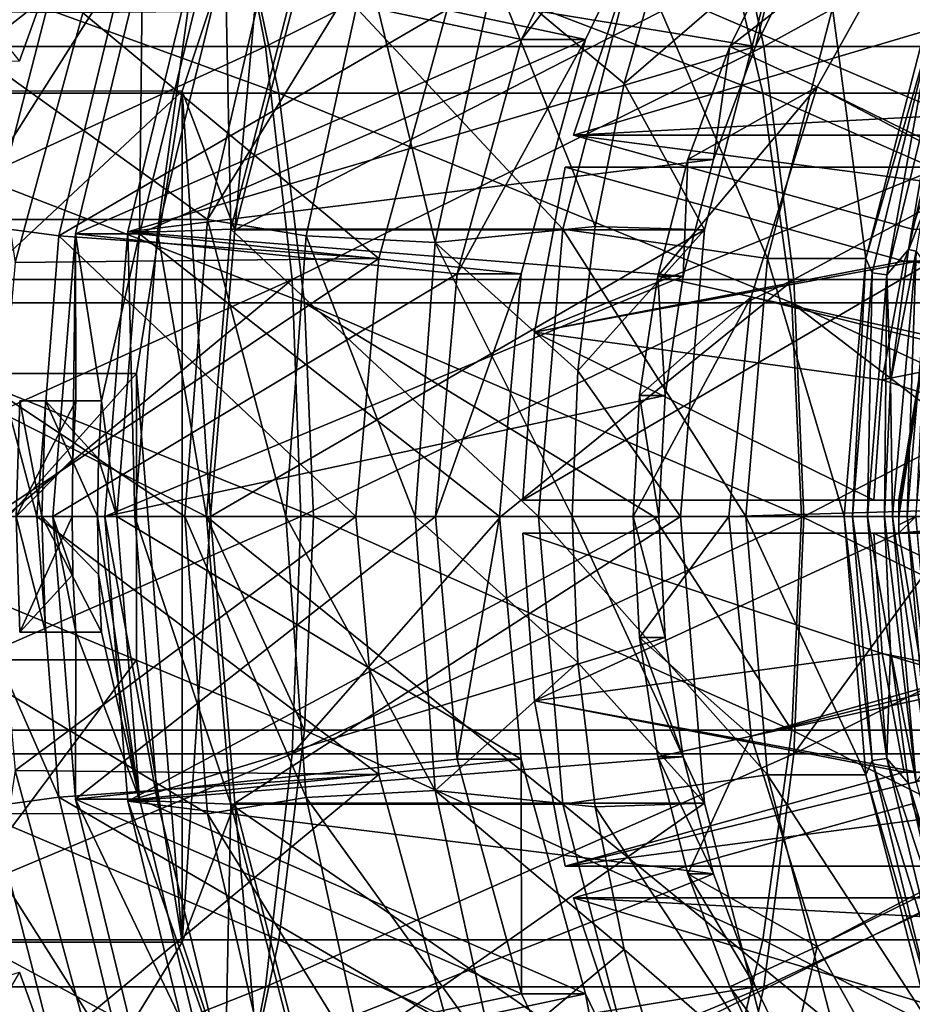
# Model space of a CAD drawing. Header units: metres. Extents: x 26 to 263, y -109 to 109.
# Tile 746 of 771: x 238.91 to 244.32, y -2.95 to 3.01. Entities that reach past the tile are written whole.
import ezdxf

# ---------------------------------------------------------------- set-up
doc = ezdxf.new("R2010")
doc.units = ezdxf.units.M
doc.layers.add('solid_500750', color=7, linetype='CONTINUOUS')

msp = doc.modelspace()

# ---------------------------------------------------------------- linework, layer by layer
at = {"layer": 'solid_500750'}
for points in [[(240.133835, 4.209518, 127.673462), (236.956558, 4.209518, 129.701416), (237.188141, 2.847009, 130.101776)], [(240.39946, 2.847009, 128.052094), (240.133835, 4.209518, 127.673462), (237.188141, 2.847009, 130.101776)], [(240.437866, 4.217278, 89.039833), (238.885468, 4.218143, 94.835526), (238.341583, 2.578037, 94.689812)], [(240.437866, 4.217278, 89.039833), (238.341583, 2.578037, 94.689812), (239.894012, 2.577072, 88.894127)], [(241.951157, 2.889838, 91.722839), (242.58696, 4.211748, 91.893181), (239.655273, 3.376469, 91.107758)], [(240.437866, 4.217278, 89.039833), (239.894012, 2.577072, 88.894127), (240.21344, 1.736014, 88.979706)], [(242.975143, 4.211748, 90.444275), (242.339325, 2.889838, 90.273941), (240.043457, 3.376469, 89.658852)], [(243.12207, 4.209518, 125.376053), (240.133835, 4.209518, 127.673462), (240.39946, 2.847009, 128.052094)], [(240.437866, 4.217278, 89.039833), (240.21344, 1.736014, 88.979706), (240.649292, 3.420044, 89.096474)], [(243.419724, 2.847009, 125.730057), (243.12207, 4.209518, 125.376053), (240.39946, 2.847009, 128.052094)], [(242.975143, 4.211748, 90.444275), (242.58696, 4.211748, 91.893181), (241.951157, 2.889838, 91.722839)], [(242.975143, 4.211748, 90.444275), (241.951157, 2.889838, 91.722839), (242.339325, 2.889838, 90.273941)], [(245.898483, 4.209518, 122.826691), (243.12207, 4.209518, 125.376053), (243.419724, 2.847009, 125.730057)], [(246.225876, 2.847009, 123.153381), (245.898483, 4.209518, 122.826691), (243.419724, 2.847009, 125.730057)], [(237.667007, 2.758803, 100.203049), (239.382065, 4.072176, 95.693253), (238.140564, 4.072923, 100.329926)], [(237.667007, 2.758803, 100.203049), (238.909393, 2.759274, 95.56662), (239.382065, 4.072176, 95.693253)], [(239.382065, 4.072176, 95.693253), (238.909393, 2.759274, 95.56662), (238.037735, 3.84475, 95.333092)], [(240.479691, 2.563069, 126.171997), (237.343323, 2.563069, 128.290314), (237.116699, 3.78481, 127.919945)], [(240.220764, 3.78481, 125.823448), (240.479691, 2.563069, 126.171997), (237.116699, 3.78481, 127.919945)], [(243.413406, 2.563069, 123.780869), (240.479691, 2.563069, 126.171997), (240.220764, 3.78481, 125.823448)], [(243.124237, 3.78481, 123.456955), (243.413406, 2.563069, 123.780869), (240.220764, 3.78481, 125.823448)], [(246.120789, 2.563069, 121.136208), (243.413406, 2.563069, 123.780869), (243.124237, 3.78481, 123.456955)], [(245.803726, 3.78481, 120.839539), (246.120789, 2.563069, 121.136208), (243.124237, 3.78481, 123.456955)], [(243.212753, 2.847322, 91.129097), (243.742203, 2.603266, 91.270943), (244.38829, 3.761671, 91.444031)], [(243.534149, 3.500191, 91.215202), (243.212753, 2.847322, 91.129097), (244.38829, 3.761671, 91.444031)], [(248.210205, 0.411734, 94.805206), (244.38829, 3.761671, 91.444031), (243.742203, 2.603266, 91.270943)], [(240.048492, 1.798996, 83.759186), (237.201874, 1.798709, 94.384476), (237.608902, 3.553834, 94.493523)], [(237.942612, 3.571523, 95.30761), (237.511902, 1.810652, 95.192223), (239.142273, 3.334505, 95.629013)], [(238.966522, 3.537542, 91.440865), (237.511902, 1.810652, 95.192223), (237.942612, 3.571523, 95.30761)], [(238.966522, 3.537542, 91.440865), (238.542358, 1.781562, 91.32724), (237.511902, 1.810652, 95.192223)], [(240.455414, 3.553695, 83.868202), (240.048492, 1.798996, 83.759186), (237.608902, 3.553834, 94.493523)], [(238.966522, 3.537542, 91.440865), (239.553284, 3.376394, 91.080429), (238.542358, 1.781562, 91.32724)], [(241.012436, 3.362721, 81.926147), (240.048492, 1.798996, 83.759186), (240.455414, 3.553695, 83.868202)], [(239.975098, 3.401484, 89.640541), (243.368027, 2.847322, 90.549538), (243.689423, 3.500191, 90.635643)], [(241.785233, 3.281838, 80.054886), (242.815964, 3.467839, 78.289024), (242.572601, 2.621763, 78.223824)], [(242.572601, 2.621763, 78.223824), (242.815964, 3.467839, 78.289024), (243.496017, 3.420444, 78.471214)], [(243.534149, 3.500191, 91.215202), (243.368027, 2.847322, 90.549538), (243.212753, 2.847322, 91.129097)], [(243.534149, 3.500191, 91.215202), (243.689423, 3.500191, 90.635643), (243.368027, 2.847322, 90.549538)], [(239.975098, 3.401484, 89.640541), (239.745911, 1.723935, 88.854454), (239.564774, 1.723935, 89.530609)], [(239.975098, 3.401484, 89.640541), (239.564774, 1.723935, 89.530609), (243.368027, 2.847322, 90.549538)], [(240.189728, 1.740735, 88.973351), (239.745911, 1.723935, 88.854454), (240.15625, 3.401484, 88.964386)], [(239.975098, 3.401484, 89.640541), (240.15625, 3.401484, 88.964386), (239.745911, 1.723935, 88.854454)], [(240.626648, 3.428962, 89.090408), (240.189728, 1.740735, 88.973351), (240.15625, 3.401484, 88.964386)], [(242.201736, 1.740823, 81.463196), (240.189728, 1.740735, 88.973351), (240.626648, 3.428962, 89.090408)], [(240.21344, 1.736014, 88.979706), (243.060089, 1.736199, 78.354424), (243.496017, 3.420444, 78.471214)], [(240.649292, 3.420044, 89.096474), (240.21344, 1.736014, 88.979706), (243.496017, 3.420444, 78.471214)], [(242.201736, 1.740823, 81.463196), (240.626648, 3.428962, 89.090408), (242.638596, 3.428752, 81.580238)], [(242.201736, 1.740823, 81.463196), (242.638596, 3.428752, 81.580238), (243.442017, 1.562834, 80.734337)], [(242.572601, 2.621763, 78.223824), (243.496017, 3.420444, 78.471214), (243.060089, 1.736199, 78.354424)], [(242.638596, 3.428752, 81.580238), (243.834229, 3.078181, 80.839409), (243.442017, 1.562834, 80.734337)], [(238.542358, 1.781562, 91.32724), (239.553284, 3.376394, 91.080429), (239.148422, 1.699982, 90.971962)], [(239.148422, 1.699982, 90.971962), (239.553284, 3.376394, 91.080429), (241.500671, 3.070354, 91.602158)], [(241.951157, 2.889838, 91.722839), (239.655273, 3.376469, 91.107758), (239.247986, 1.711326, 90.998642)], [(239.636169, 1.711326, 89.549736), (239.247986, 1.711326, 90.998642), (239.655273, 3.376469, 91.107758)], [(239.636169, 1.711326, 89.549736), (239.655273, 3.376469, 91.107758), (240.043457, 3.376469, 89.658852)], [(242.339325, 2.889838, 90.273941), (239.636169, 1.711326, 89.549736), (240.043457, 3.376469, 89.658852)], [(241.012436, 3.362721, 81.926147), (240.645935, 1.700352, 81.827957), (240.048492, 1.798996, 83.759186)], [(241.427536, 1.659454, 79.959061), (240.645935, 1.700352, 81.827957), (241.012436, 3.362721, 81.926147)], [(241.785233, 3.281838, 80.054886), (241.427536, 1.659454, 79.959061), (241.012436, 3.362721, 81.926147)], [(237.511902, 1.810652, 95.192223), (238.717484, 1.693172, 95.515205), (239.142273, 3.334505, 95.629013)], [(239.142273, 3.334505, 95.629013), (238.717484, 1.693172, 95.515205), (237.977753, 3.334505, 99.975723)], [(241.785233, 3.281838, 80.054886), (242.397614, 1.757515, 78.176941), (241.427536, 1.659454, 79.959061)], [(241.785233, 3.281838, 80.054886), (242.572601, 2.621763, 78.223824), (242.397614, 1.757515, 78.176941)], [(242.587662, 3.271916, 87.648781), (244.550964, 2.430007, 88.174767), (242.265976, 2.309344, 87.562592)], [(244.897522, 3.088616, 78.743164), (242.587662, 3.271916, 87.648781), (242.265976, 2.309344, 87.562592)], [(242.587662, 3.271916, 87.648781), (244.8582, 3.088004, 88.257072), (244.550964, 2.430007, 88.174767)], [(238.650665, 3.054972, 100.156006), (238.882156, 1.537993, 99.700409), (239.293472, 3.05013, 99.810585)], [(239.293472, 3.05013, 99.810585), (238.882156, 1.537993, 99.700409), (241.086151, 1.561959, 91.491096)], [(239.148422, 1.699982, 90.971962), (241.500671, 3.070354, 91.602158), (241.086151, 1.561959, 91.491096)], [(239.293472, 3.05013, 99.810585), (241.086151, 1.561959, 91.491096), (241.500671, 3.070354, 91.602158)], [(244.543274, 2.309344, 79.062363), (244.897522, 3.088616, 78.743164), (242.265976, 2.309344, 87.562592)], [(244.037231, 1.562834, 78.512688), (243.442017, 1.562834, 80.734337), (243.834229, 3.078181, 80.839409)], [(244.429428, 3.078181, 78.61776), (244.037231, 1.562834, 78.512688), (243.834229, 3.078181, 80.839409)], [(244.426544, 2.913595, 78.513458), (244.037231, 1.562834, 78.512688), (244.429428, 3.078181, 78.61776)], [(241.560822, 1.469569, 91.618271), (241.951157, 2.889838, 91.722839), (239.247986, 1.711326, 90.998642)], [(242.339325, 2.889838, 90.273941), (241.94899, 1.469569, 90.169365), (239.636169, 1.711326, 89.549736)], [(242.339325, 2.889838, 90.273941), (241.951157, 2.889838, 91.722839), (241.560822, 1.469569, 91.618271)], [(242.339325, 2.889838, 90.273941), (241.560822, 1.469569, 91.618271), (241.94899, 1.469569, 90.169365)], [(244.426544, 2.913595, 78.513458), (244.075134, 1.476941, 78.419312), (244.037231, 1.562834, 78.512688)], [(244.163925, 1.464877, 78.367256), (244.075134, 1.476941, 78.419312), (244.426544, 2.913595, 78.513458)], [(244.512466, 2.889796, 78.46064), (244.163925, 1.464877, 78.367256), (244.426544, 2.913595, 78.513458)], [(244.512466, 2.889796, 78.46064), (244.294815, 1.616625, 78.374641), (244.163925, 1.464877, 78.367256)], [(244.512466, 2.889796, 78.46064), (244.47464, 2.408434, 78.422821), (244.294815, 1.616625, 78.374641)], [(240.39946, 2.847009, 128.052094), (237.188141, 2.847009, 130.101776), (237.32869, 1.435788, 130.344757)], [(240.560669, 1.435788, 128.281891), (240.39946, 2.847009, 128.052094), (237.32869, 1.435788, 130.344757)], [(239.564774, 1.723935, 89.530609), (243.114243, 2.1628, 90.481544), (243.368027, 2.847322, 90.549538)], [(243.419724, 2.847009, 125.730057), (240.39946, 2.847009, 128.052094), (240.560669, 1.435788, 128.281891)], [(243.600372, 1.435788, 125.944916), (243.419724, 2.847009, 125.730057), (240.560669, 1.435788, 128.281891)], [(243.212753, 2.847322, 91.129097), (243.114243, 2.1628, 90.481544), (242.958969, 2.1628, 91.061104)], [(243.212753, 2.847322, 91.129097), (242.958969, 2.1628, 91.061104), (243.742203, 2.603266, 91.270943)], [(243.212753, 2.847322, 91.129097), (243.368027, 2.847322, 90.549538), (243.114243, 2.1628, 90.481544)], [(246.225876, 2.847009, 123.153381), (243.419724, 2.847009, 125.730057), (243.600372, 1.435788, 125.944916)], [(246.424576, 1.435788, 123.351662), (246.225876, 2.847009, 123.153381), (243.600372, 1.435788, 125.944916)], [(239.894012, 2.577072, 88.894127), (238.341583, 2.578037, 94.689812), (238.065811, 0.867271, 94.615929)], [(239.894012, 2.577072, 88.894127), (238.065811, 0.867271, 94.615929), (239.618378, 0.866822, 88.820282)], [(239.894012, 2.577072, 88.894127), (239.618378, 0.866822, 88.820282), (239.894012, -2.577072, 88.894127)], [(239.894012, 2.577072, 88.894127), (240.066727, 0, 88.940399), (240.21344, 1.736014, 88.979706)], [(239.894012, 2.577072, 88.894127), (239.894012, -2.577072, 88.894127), (240.066727, 0, 88.940399)], [(242.397614, 1.757515, 78.176941), (242.572601, 2.621763, 78.223824), (243.060089, 1.736199, 78.354424)], [(242.775925, 1.455313, 91.012062), (243.342819, 1.330572, 91.16394), (243.742203, 2.603266, 91.270943)], [(242.958969, 2.1628, 91.061104), (242.775925, 1.455313, 91.012062), (243.742203, 2.603266, 91.270943)], [(248.144058, 0.283607, 94.787483), (243.742203, 2.603266, 91.270943), (243.342819, 1.330572, 91.16394)], [(248.144058, 0.283607, 94.787483), (248.210205, 0.411734, 94.805206), (243.742203, 2.603266, 91.270943)], [(240.637009, 1.293583, 126.383759), (237.481003, 1.293583, 128.515335), (237.343323, 2.563069, 128.290314)], [(240.479691, 2.563069, 126.171997), (240.637009, 1.293583, 126.383759), (237.343323, 2.563069, 128.290314)], [(243.589081, 1.293583, 123.977669), (240.637009, 1.293583, 126.383759), (240.479691, 2.563069, 126.171997)], [(243.413406, 2.563069, 123.780869), (243.589081, 1.293583, 123.977669), (240.479691, 2.563069, 126.171997)], [(246.3134, 1.293583, 121.316452), (243.589081, 1.293583, 123.977669), (243.413406, 2.563069, 123.780869)], [(246.120789, 2.563069, 121.136208), (246.3134, 1.293583, 121.316452), (243.413406, 2.563069, 123.780869)], [(244.550964, 2.430007, 88.174767), (244.318817, 1.73989, 88.112572), (242.265976, 2.309344, 87.562592)], [(244.3423, 1.60744, 78.38736), (244.294815, 1.616625, 78.374641), (244.47464, 2.408434, 78.422821)], [(246.5961, 1.73989, 79.612335), (242.265976, 2.309344, 87.562592), (244.318817, 1.73989, 88.112572)], [(246.5961, 1.73989, 79.612335), (244.543274, 2.309344, 79.062363), (242.265976, 2.309344, 87.562592)], [(239.564774, 1.723935, 89.530609), (242.931183, 1.455313, 90.432503), (243.114243, 2.1628, 90.481544)], [(242.958969, 2.1628, 91.061104), (242.931183, 1.455313, 90.432503), (242.775925, 1.455313, 91.012062)], [(242.958969, 2.1628, 91.061104), (243.114243, 2.1628, 90.481544), (242.931183, 1.455313, 90.432503)], [(242.029648, 1.115792, 87.499283), (242.215973, 2.116159, 87.549202), (244.268814, 1.546705, 88.099174)], [(244.493271, 2.116159, 79.048965), (242.215973, 2.116159, 87.549202), (242.029648, 1.115792, 87.499283)], [(244.493271, 2.116159, 79.048965), (242.029648, 1.115792, 87.499283), (244.480438, 1.571058, 78.631424)], [(244.493271, 2.116159, 79.048965), (244.268814, 1.546705, 88.099174), (242.215973, 2.116159, 87.549202)], [(246.546097, 1.546705, 79.598946), (244.268814, 1.546705, 88.099174), (244.493271, 2.116159, 79.048965)], [(239.911743, 0, 83.722549), (237.065125, 0, 94.347839), (237.201874, 1.798709, 94.384476)], [(240.048492, 1.798996, 83.759186), (239.911743, 0, 83.722549), (237.201874, 1.798709, 94.384476)], [(240.048492, 1.798996, 83.759186), (240.522858, 0, 81.794983), (239.911743, 0, 83.722549)], [(240.645935, 1.700352, 81.827957), (240.522858, 0, 81.794983), (240.048492, 1.798996, 83.759186)], [(238.542358, 1.781562, 91.32724), (239.014435, 0, 90.936066), (238.402069, 0, 91.289642)], [(238.542358, 1.781562, 91.32724), (239.148422, 1.699982, 90.971962), (239.014435, 0, 90.936066)], [(240.189728, 1.740735, 88.973351), (240.042572, 0, 88.933929), (239.745911, 1.723935, 88.854454)], [(240.189728, 1.740735, 88.973351), (242.054611, 0, 81.423782), (240.042572, 0, 88.933929)], [(240.066727, 0, 88.940399), (242.913345, 0, 78.315109), (243.060089, 1.736199, 78.354424)], [(240.21344, 1.736014, 88.979706), (240.066727, 0, 88.940399), (243.060089, 1.736199, 78.354424)], [(242.201736, 1.740823, 81.463196), (242.054611, 0, 81.423782), (240.189728, 1.740735, 88.973351)], [(241.427536, 1.659454, 79.959061), (242.397614, 1.757515, 78.176941), (242.292267, 0.882971, 78.14872)], [(242.201736, 1.740823, 81.463196), (243.309952, 0, 80.698952), (242.054611, 0, 81.423782)], [(242.201736, 1.740823, 81.463196), (243.442017, 1.562834, 80.734337), (243.309952, 0, 80.698952)], [(242.292267, 0.882971, 78.14872), (242.397614, 1.757515, 78.176941), (243.060089, 1.736199, 78.354424)], [(242.292267, 0.882971, 78.14872), (243.060089, 1.736199, 78.354424), (242.913345, 0, 78.315109)], [(239.014435, 0, 90.936066), (239.148422, 1.699982, 90.971962), (240.946304, 0, 91.453636)], [(241.560822, 1.469569, 91.618271), (239.247986, 1.711326, 90.998642), (239.111023, 0, 90.961945)], [(239.227478, 0, 90.527275), (239.111023, 0, 90.961945), (239.247986, 1.711326, 90.998642)], [(239.148422, 1.699982, 90.971962), (241.086151, 1.561959, 91.491096), (240.946304, 0, 91.453636)], [(239.23317, 0.350199, 90.528801), (239.227478, 0, 90.527275), (239.247986, 1.711326, 90.998642)], [(239.250259, 0.7, 90.533379), (239.23317, 0.350199, 90.528801), (239.247986, 1.711326, 90.998642)], [(239.405533, 0.7, 89.953819), (239.247986, 1.711326, 90.998642), (239.636169, 1.711326, 89.549736)], [(239.405533, 0.7, 89.953819), (239.250259, 0.7, 90.533379), (239.247986, 1.711326, 90.998642)], [(239.405533, 0.7, 89.953819), (239.636169, 1.711326, 89.549736), (239.499207, 0, 89.513039)], [(239.564774, 1.723935, 89.530609), (239.60791, 0, 88.817482), (239.426758, 0, 89.493637)], [(239.564774, 1.723935, 89.530609), (239.426758, 0, 89.493637), (242.931183, 1.455313, 90.432503)], [(241.817444, 0, 90.134125), (239.499207, 0, 89.513039), (239.636169, 1.711326, 89.549736)], [(239.564774, 1.723935, 89.530609), (239.745911, 1.723935, 88.854454), (239.60791, 0, 88.817482)], [(239.60791, 0, 88.817482), (239.745911, 1.723935, 88.854454), (240.042572, 0, 88.933929)], [(241.94899, 1.469569, 90.169365), (241.817444, 0, 90.134125), (239.636169, 1.711326, 89.549736)], [(240.645935, 1.700352, 81.827957), (241.307419, 0, 79.92688), (240.522858, 0, 81.794983)], [(241.427536, 1.659454, 79.959061), (241.307419, 0, 79.92688), (240.645935, 1.700352, 81.827957)], [(241.427536, 1.659454, 79.959061), (242.256912, 0, 78.139252), (241.307419, 0, 79.92688)], [(241.427536, 1.659454, 79.959061), (242.292267, 0.882971, 78.14872), (242.256912, 0, 78.139252)], [(244.163925, 1.464877, 78.367256), (244.294815, 1.616625, 78.374641), (244.186523, 0.813269, 78.345627)], [(244.3423, 1.60744, 78.38736), (244.186523, 0.813269, 78.345627), (244.294815, 1.616625, 78.374641)], [(238.746643, 0, 99.664085), (240.946304, 0, 91.453636), (241.086151, 1.561959, 91.491096)], [(238.882156, 1.537993, 99.700409), (238.746643, 0, 99.664085), (241.086151, 1.561959, 91.491096)], [(244.480438, 1.571058, 78.631424), (242.029648, 1.115792, 87.499283), (241.959579, 0.1, 87.480507)], [(244.236877, 0.1, 78.980278), (244.480438, 1.571058, 78.631424), (241.959579, 0.1, 87.480507)], [(243.442017, 1.562834, 80.734337), (243.905151, 0, 78.477303), (243.309952, 0, 80.698952)], [(244.037231, 1.562834, 78.512688), (243.905151, 0, 78.477303), (243.442017, 1.562834, 80.734337)], [(243.956909, 0, 78.387642), (243.905151, 0, 78.477303), (244.037231, 1.562834, 78.512688)], [(244.075134, 1.476941, 78.419312), (243.956909, 0, 78.387642), (244.037231, 1.562834, 78.512688)], [(244.3423, 1.60744, 78.38736), (244.198395, 0, 78.348808), (244.186523, 0.813269, 78.345627)], [(244.288055, 0, 78.400566), (244.198395, 0, 78.348808), (244.3423, 1.60744, 78.38736)], [(244.480438, 1.571058, 78.631424), (244.236313, 0, 78.980125), (244.339828, 0, 78.59375)], [(244.23645, 0.049999, 78.980164), (244.236313, 0, 78.980125), (244.480438, 1.571058, 78.631424)], [(244.236877, 0.1, 78.980278), (244.23645, 0.049999, 78.980164), (244.480438, 1.571058, 78.631424)], [(244.414993, 1.502057, 78.434578), (244.288055, 0, 78.400566), (244.3423, 1.60744, 78.38736)], [(242.029648, 1.115792, 87.499283), (244.268814, 1.546705, 88.099174), (244.136536, 0.82873, 88.063736)], [(246.598923, 1.320239, 79.198982), (244.136536, 0.82873, 88.063736), (244.268814, 1.546705, 88.099174)], [(246.598923, 1.320239, 79.198982), (244.268814, 1.546705, 88.099174), (246.546097, 1.546705, 79.598946)], [(244.414993, 1.502057, 78.434578), (244.339844, 0, 78.490326), (244.288055, 0, 78.400566)], [(240.560669, 1.435788, 128.281891), (237.32869, 1.435788, 130.344757), (237.375809, 0, 130.426224)], [(240.560669, 1.435788, 128.281891), (237.375809, 0, 130.426224), (238.824936, 0, 129.550369)], [(240.560669, 1.435788, 128.281891), (238.824936, 0, 129.550369), (240.614716, 0, 128.358932)], [(241.429276, 0, 91.583023), (241.560822, 1.469569, 91.618271), (239.111023, 0, 90.961945)], [(242.820526, 0.732532, 90.402855), (242.931183, 1.455313, 90.432503), (239.426758, 0, 89.493637)], [(243.600372, 1.435788, 125.944916), (240.560669, 1.435788, 128.281891), (240.614716, 0, 128.358932)], [(243.600372, 1.435788, 125.944916), (240.614716, 0, 128.358932), (241.825775, 0, 127.478195)], [(241.94899, 1.469569, 90.169365), (241.560822, 1.469569, 91.618271), (241.429276, 0, 91.583023)], [(241.94899, 1.469569, 90.169365), (241.429276, 0, 91.583023), (241.817444, 0, 90.134125)], [(243.600372, 1.435788, 125.944916), (241.825775, 0, 127.478195), (243.660919, 0, 126.016953)], [(242.775925, 1.455313, 91.012062), (242.820526, 0.732532, 90.402855), (242.665268, 0.732532, 90.982422)], [(242.775925, 1.455313, 91.012062), (242.665268, 0.732532, 90.982422), (243.342819, 1.330572, 91.16394)], [(242.775925, 1.455313, 91.012062), (242.931183, 1.455313, 90.432503), (242.820526, 0.732532, 90.402855)], [(246.424576, 1.435788, 123.351662), (243.600372, 1.435788, 125.944916), (243.660919, 0, 126.016953)], [(246.424576, 1.435788, 123.351662), (243.660919, 0, 126.016953), (244.64473, 0, 125.164642)], [(244.075134, 1.476941, 78.419312), (244.046677, 0, 78.335846), (243.956909, 0, 78.387642)], [(244.163925, 1.464877, 78.367256), (244.046677, 0, 78.335846), (244.075134, 1.476941, 78.419312)], [(244.163925, 1.464877, 78.367256), (244.150101, 0, 78.335869), (244.046677, 0, 78.335846)], [(244.163925, 1.464877, 78.367256), (244.186523, 0.813269, 78.345627), (244.150101, 0, 78.335869)], [(243.207672, 0, 91.127739), (243.342819, 1.330572, 91.16394), (242.628113, 0, 90.972466)], [(242.665268, 0.732532, 90.982422), (242.628113, 0, 90.972466), (243.342819, 1.330572, 91.16394)], [(248.103317, 0.144582, 94.776566), (243.342819, 1.330572, 91.16394), (243.207672, 0, 91.127739)], [(248.103317, 0.144582, 94.776566), (248.144058, 0.283607, 94.787483), (243.342819, 1.330572, 91.16394)], [(246.598923, 1.320239, 79.198982), (246.362122, 0.1, 79.549652), (244.136536, 0.82873, 88.063736)], [(240.042404, 0, 126.926315), (237.527191, 0, 128.590805), (237.481003, 1.293583, 128.515335)], [(240.689774, 0, 126.454788), (240.042404, 0, 126.926315), (237.481003, 1.293583, 128.515335)], [(240.637009, 1.293583, 126.383759), (240.689774, 0, 126.454788), (237.481003, 1.293583, 128.515335)], [(242.752274, 0, 124.821106), (240.689774, 0, 126.454788), (240.637009, 1.293583, 126.383759)], [(243.64801, 0, 124.043671), (242.752274, 0, 124.821106), (240.637009, 1.293583, 126.383759)], [(243.589081, 1.293583, 123.977669), (243.64801, 0, 124.043671), (240.637009, 1.293583, 126.383759)], [(245.283463, 0, 122.504143), (243.64801, 0, 124.043671), (243.589081, 1.293583, 123.977669)], [(246.378021, 0, 121.376907), (245.283463, 0, 122.504143), (243.589081, 1.293583, 123.977669)], [(246.3134, 1.293583, 121.316452), (246.378021, 0, 121.376907), (243.589081, 1.293583, 123.977669)], [(242.029648, 1.115792, 87.499283), (244.084839, 0.1, 88.049889), (241.959579, 0.1, 87.480507)], [(242.029648, 1.115792, 87.499283), (244.136536, 0.82873, 88.063736), (244.084839, 0.1, 88.049889)], [(239.618378, 0.866822, 88.820282), (238.065811, 0.867271, 94.615929), (238.065811, -0.867271, 94.615929)], [(239.618378, 0.866822, 88.820282), (238.065811, -0.867271, 94.615929), (239.618378, -0.866822, 88.820282)], [(239.618378, 0.866822, 88.820282), (239.618378, -0.866822, 88.820282), (239.894012, -2.577072, 88.894127)], [(242.292267, 0.882971, 78.14872), (242.913345, 0, 78.315109), (242.256912, 0, 78.139252)], [(246.362122, 0.1, 79.549652), (244.084839, 0.1, 88.049889), (244.136536, 0.82873, 88.063736)], [(244.198395, 0, 78.348808), (244.150101, 0, 78.335869), (244.186523, 0.813269, 78.345627)], [(242.783386, 0, 90.392906), (242.820526, 0.732532, 90.402855), (239.426758, 0, 89.493637)], [(242.665268, 0.732532, 90.982422), (242.783386, 0, 90.392906), (242.628113, 0, 90.972466)], [(242.665268, 0.732532, 90.982422), (242.820526, 0.732532, 90.402855), (242.783386, 0, 90.392906)], [(238.889404, 0, 90.436699), (239.23317, 0.350199, 90.528801), (239.250259, 0.7, 90.533379)], [(238.911438, 0.7, 90.442604), (238.889404, 0, 90.436699), (239.250259, 0.7, 90.533379)], [(239.044678, 0, 89.85714), (238.889404, 0, 90.436699), (238.911438, 0.7, 90.442604)], [(238.911438, 0.7, 90.442604), (239.250259, 0.7, 90.533379), (239.405533, 0.7, 89.953819)], [(239.066711, 0.7, 89.863045), (238.911438, 0.7, 90.442604), (239.405533, 0.7, 89.953819)], [(239.044678, 0, 89.85714), (238.911438, 0.7, 90.442604), (239.066711, 0.7, 89.863045)], [(239.044678, 0, 89.85714), (239.066711, 0.7, 89.863045), (239.382751, 0, 89.947716)], [(239.066711, 0.7, 89.863045), (239.388443, 0.350199, 89.949242), (239.382751, 0, 89.947716)], [(239.066711, 0.7, 89.863045), (239.405533, 0.7, 89.953819), (239.388443, 0.350199, 89.949242)], [(239.388443, 0.350199, 89.949242), (239.405533, 0.7, 89.953819), (239.499207, 0, 89.513039)], [(238.889404, 0, 90.436699), (239.227478, 0, 90.527275), (239.23317, 0.350199, 90.528801)], [(239.388443, 0.350199, 89.949242), (239.499207, 0, 89.513039), (239.382751, 0, 89.947716)], [(248.103317, 0.144582, 94.776566), (243.207672, 0, 91.127739), (248.089569, 0, 94.772881)], [(246.362122, 0.1, 79.549652), (241.959579, 0.1, 87.480507), (244.084839, 0.1, 88.049889)], [(246.362122, 0.1, 79.549652), (244.236877, 0.1, 78.980278), (241.959579, 0.1, 87.480507)], [(244.236877, 0.1, 78.980278), (244.236877, -0.1, 78.980278), (244.23645, -0.049999, 78.980164)], [(244.236877, 0.1, 78.980278), (244.23645, -0.049999, 78.980164), (244.23645, 0.049999, 78.980164)], [(246.362122, 0.1, 79.549652), (244.236877, -0.1, 78.980278), (244.236877, 0.1, 78.980278)], [(246.361557, 0.050005, 79.5495), (244.236877, -0.1, 78.980278), (246.362122, 0.1, 79.549652)], [(240.048492, -1.798996, 83.759186), (237.201874, -1.798709, 94.384476), (237.065125, 0, 94.347839)], [(239.911743, 0, 83.722549), (240.048492, -1.798996, 83.759186), (237.065125, 0, 94.347839)], [(240.637009, -1.293583, 126.383759), (237.481003, -1.293583, 128.515335), (237.527191, 0, 128.590805)], [(240.637009, -1.293583, 126.383759), (237.527191, 0, 128.590805), (240.042404, 0, 126.926315)], [(238.402069, 0, 91.289642), (239.014435, 0, 90.936066), (239.148376, -1.699764, 90.971954)], [(238.882095, -1.537583, 99.700386), (240.946304, 0, 91.453636), (238.746643, 0, 99.664085)], [(238.882095, -1.537583, 99.700386), (241.086151, -1.561959, 91.491096), (240.946304, 0, 91.453636)], [(238.889404, 0, 90.436699), (238.911438, -0.7, 90.442604), (239.227478, 0, 90.527275)], [(239.066711, -0.7, 89.863045), (238.911438, -0.7, 90.442604), (238.889404, 0, 90.436699)], [(239.066711, -0.7, 89.863045), (238.889404, 0, 90.436699), (239.044678, 0, 89.85714)], [(239.014435, 0, 90.936066), (240.946304, 0, 91.453636), (241.086151, -1.561959, 91.491096)], [(239.148376, -1.699764, 90.971954), (239.014435, 0, 90.936066), (241.086151, -1.561959, 91.491096)], [(239.044678, 0, 89.85714), (239.382751, 0, 89.947716), (239.388443, -0.350199, 89.949242)], [(239.044678, 0, 89.85714), (239.388443, -0.350199, 89.949242), (239.405533, -0.7, 89.953819)], [(239.066711, -0.7, 89.863045), (239.044678, 0, 89.85714), (239.405533, -0.7, 89.953819)], [(239.426758, 0, 89.493637), (239.60791, 0, 88.817482), (239.745911, -1.723935, 88.854454)], [(239.564774, -1.723935, 89.530609), (239.426758, 0, 89.493637), (239.745911, -1.723935, 88.854454)], [(242.783386, 0, 90.392906), (239.426758, 0, 89.493637), (239.564774, -1.723935, 89.530609)], [(242.820526, -0.732532, 90.402855), (242.783386, 0, 90.392906), (239.564774, -1.723935, 89.530609)], [(239.60791, 0, 88.817482), (240.042572, 0, 88.933929), (240.189728, -1.740735, 88.973351)], [(239.745911, -1.723935, 88.854454), (239.60791, 0, 88.817482), (240.189728, -1.740735, 88.973351)], [(240.637009, -1.293583, 126.383759), (240.042404, 0, 126.926315), (240.689774, 0, 126.454788)], [(240.042572, 0, 88.933929), (242.054611, 0, 81.423782), (242.201736, -1.740823, 81.463196)], [(240.189728, -1.740735, 88.973351), (240.042572, 0, 88.933929), (242.201736, -1.740823, 81.463196)], [(240.21344, -1.736014, 88.979706), (242.913345, 0, 78.315109), (240.066727, 0, 88.940399)], [(240.21344, -1.736014, 88.979706), (243.060089, -1.736199, 78.354424), (242.913345, 0, 78.315109)], [(243.589081, -1.293583, 123.977669), (240.637009, -1.293583, 126.383759), (240.689774, 0, 126.454788)], [(243.589081, -1.293583, 123.977669), (240.689774, 0, 126.454788), (242.752274, 0, 124.821106)], [(242.292267, -0.882971, 78.14872), (241.307419, 0, 79.92688), (242.256912, 0, 78.139252)], [(242.054611, 0, 81.423782), (243.309952, 0, 80.698952), (243.442017, -1.562834, 80.734337)], [(242.201736, -1.740823, 81.463196), (242.054611, 0, 81.423782), (243.442017, -1.562834, 80.734337)], [(243.060089, -1.736199, 78.354424), (242.292267, -0.882971, 78.14872), (242.256912, 0, 78.139252)], [(243.060089, -1.736199, 78.354424), (242.256912, 0, 78.139252), (242.913345, 0, 78.315109)], [(242.628113, 0, 90.972466), (242.783386, 0, 90.392906), (242.820526, -0.732532, 90.402855)], [(242.665268, -0.732532, 90.982422), (242.628113, 0, 90.972466), (242.820526, -0.732532, 90.402855)], [(243.207672, 0, 91.127739), (242.628113, 0, 90.972466), (242.665268, -0.732532, 90.982422)], [(243.342819, -1.330572, 91.16394), (243.207672, 0, 91.127739), (242.665268, -0.732532, 90.982422)], [(243.589081, -1.293583, 123.977669), (242.752274, 0, 124.821106), (243.64801, 0, 124.043671)], [(248.089569, 0, 94.772881), (243.207672, 0, 91.127739), (243.342819, -1.330572, 91.16394)], [(243.309952, 0, 80.698952), (243.905151, 0, 78.477303), (244.037231, -1.562834, 78.512688)], [(243.442017, -1.562834, 80.734337), (243.309952, 0, 80.698952), (244.037231, -1.562834, 78.512688)], [(248.103317, -0.144582, 94.776566), (248.089569, 0, 94.772881), (243.342819, -1.330572, 91.16394)], [(246.3134, -1.293583, 121.316452), (243.589081, -1.293583, 123.977669), (243.64801, 0, 124.043671)], [(246.3134, -1.293583, 121.316452), (243.64801, 0, 124.043671), (245.283463, 0, 122.504143)], [(244.075134, -1.476941, 78.419312), (244.037231, -1.562834, 78.512688), (243.905151, 0, 78.477303)], [(243.956909, 0, 78.387642), (244.075134, -1.476941, 78.419312), (243.905151, 0, 78.477303)], [(244.163925, -1.464877, 78.367256), (244.075134, -1.476941, 78.419312), (243.956909, 0, 78.387642)], [(244.046677, 0, 78.335846), (244.163925, -1.464877, 78.367256), (243.956909, 0, 78.387642)], [(244.046677, 0, 78.335846), (244.150101, 0, 78.335869), (244.186523, -0.813269, 78.345627)], [(244.046677, 0, 78.335846), (244.186523, -0.813269, 78.345627), (244.163925, -1.464877, 78.367256)], [(244.3423, -1.60744, 78.38736), (244.186523, -0.813269, 78.345627), (244.150101, 0, 78.335869)], [(244.198395, 0, 78.348808), (244.3423, -1.60744, 78.38736), (244.150101, 0, 78.335869)], [(244.23645, 0.049999, 78.980164), (244.23645, -0.049999, 78.980164), (244.236313, 0, 78.980125)], [(246.361374, 0, 79.549454), (244.236877, -0.1, 78.980278), (246.361557, 0.050005, 79.5495)], [(240.614716, 0, 128.358932), (238.824936, 0, 129.550369), (237.32869, -1.435788, 130.344757)], [(240.560669, -1.435788, 128.281891), (240.614716, 0, 128.358932), (237.32869, -1.435788, 130.344757)], [(238.542313, -1.781279, 91.327225), (238.402069, 0, 91.289642), (239.148376, -1.699764, 90.971954)], [(238.911438, -0.7, 90.442604), (239.23317, -0.350199, 90.528801), (239.227478, 0, 90.527275)], [(241.429276, 0, 91.583023), (239.111023, 0, 90.961945), (239.247986, -1.711326, 90.998642)], [(239.250259, -0.7, 90.533379), (239.247986, -1.711326, 90.998642), (239.111023, 0, 90.961945)], [(239.23317, -0.350199, 90.528801), (239.250259, -0.7, 90.533379), (239.111023, 0, 90.961945)], [(239.227478, 0, 90.527275), (239.23317, -0.350199, 90.528801), (239.111023, 0, 90.961945)], [(241.560822, -1.469569, 91.618271), (241.429276, 0, 91.583023), (239.247986, -1.711326, 90.998642)], [(239.382751, 0, 89.947716), (239.499207, 0, 89.513039), (239.636169, -1.711326, 89.549736)], [(239.388443, -0.350199, 89.949242), (239.382751, 0, 89.947716), (239.636169, -1.711326, 89.549736)], [(241.94899, -1.469569, 90.169365), (239.636169, -1.711326, 89.549736), (239.499207, 0, 89.513039)], [(241.817444, 0, 90.134125), (241.94899, -1.469569, 90.169365), (239.499207, 0, 89.513039)], [(239.894012, -2.577072, 88.894127), (240.21344, -1.736014, 88.979706), (240.066727, 0, 88.940399)], [(240.645935, -1.700352, 81.827957), (240.048492, -1.798996, 83.759186), (239.911743, 0, 83.722549)], [(240.522858, 0, 81.794983), (240.645935, -1.700352, 81.827957), (239.911743, 0, 83.722549)], [(241.427536, -1.659454, 79.959061), (240.645935, -1.700352, 81.827957), (240.522858, 0, 81.794983)], [(241.427536, -1.659454, 79.959061), (240.522858, 0, 81.794983), (241.307419, 0, 79.92688)], [(241.825775, 0, 127.478195), (240.614716, 0, 128.358932), (240.560669, -1.435788, 128.281891)], [(243.660919, 0, 126.016953), (241.825775, 0, 127.478195), (240.560669, -1.435788, 128.281891)], [(243.600372, -1.435788, 125.944916), (243.660919, 0, 126.016953), (240.560669, -1.435788, 128.281891)], [(242.292267, -0.882971, 78.14872), (241.427536, -1.659454, 79.959061), (241.307419, 0, 79.92688)], [(241.817444, 0, 90.134125), (241.429276, 0, 91.583023), (241.560822, -1.469569, 91.618271)], [(241.817444, 0, 90.134125), (241.560822, -1.469569, 91.618271), (241.94899, -1.469569, 90.169365)], [(244.64473, 0, 125.164642), (243.660919, 0, 126.016953), (243.600372, -1.435788, 125.944916)], [(246.491196, 0, 123.418129), (244.64473, 0, 125.164642), (243.600372, -1.435788, 125.944916)], [(246.424576, -1.435788, 123.351662), (246.491196, 0, 123.418129), (243.600372, -1.435788, 125.944916)], [(244.414993, -1.502057, 78.434578), (244.3423, -1.60744, 78.38736), (244.198395, 0, 78.348808)], [(244.288055, 0, 78.400566), (244.414993, -1.502057, 78.434578), (244.198395, 0, 78.348808)], [(244.339828, 0, 78.59375), (244.236313, 0, 78.980125), (244.23645, -0.049999, 78.980164)], [(244.339828, 0, 78.59375), (244.23645, -0.049999, 78.980164), (244.236877, -0.1, 78.980278)], [(244.480438, -1.571058, 78.631424), (244.339828, 0, 78.59375), (244.236877, -0.1, 78.980278)], [(246.361557, -0.050005, 79.5495), (244.236877, -0.1, 78.980278), (246.361374, 0, 79.549454)], [(246.362122, -0.1, 79.549652), (244.236877, -0.1, 78.980278), (246.361557, -0.050005, 79.5495)], [(244.465714, -1.489336, 78.524048), (244.414993, -1.502057, 78.434578), (244.288055, 0, 78.400566)], [(244.339844, 0, 78.490326), (244.465714, -1.489336, 78.524048), (244.288055, 0, 78.400566)], [(241.959579, -0.1, 87.480507), (244.084839, -0.1, 88.049889), (244.136688, -0.829926, 88.063774)], [(242.029724, -1.116449, 87.499306), (241.959579, -0.1, 87.480507), (244.136688, -0.829926, 88.063774)], [(244.236877, -0.1, 78.980278), (244.084839, -0.1, 88.049889), (241.959579, -0.1, 87.480507)], [(244.236877, -0.1, 78.980278), (241.959579, -0.1, 87.480507), (242.029724, -1.116449, 87.499306)], [(244.480438, -1.571058, 78.631424), (244.236877, -0.1, 78.980278), (242.029724, -1.116449, 87.499306)], [(246.598923, -1.320239, 79.198982), (244.136688, -0.829926, 88.063774), (244.084839, -0.1, 88.049889)], [(246.362122, -0.1, 79.549652), (244.084839, -0.1, 88.049889), (244.236877, -0.1, 78.980278)], [(246.362122, -0.1, 79.549652), (246.598923, -1.320239, 79.198982), (244.084839, -0.1, 88.049889)], [(248.144058, -0.283607, 94.787483), (248.103317, -0.144582, 94.776566), (243.342819, -1.330572, 91.16394)], [(248.144058, -0.283607, 94.787483), (243.342819, -1.330572, 91.16394), (243.742203, -2.603266, 91.270943)], [(248.210205, -0.411734, 94.805206), (248.144058, -0.283607, 94.787483), (243.742203, -2.603266, 91.270943)], [(238.911438, -0.7, 90.442604), (239.250259, -0.7, 90.533379), (239.23317, -0.350199, 90.528801)], [(239.405533, -0.7, 89.953819), (239.388443, -0.350199, 89.949242), (239.636169, -1.711326, 89.549736)], [(248.210205, -0.411734, 94.805206), (243.742203, -2.603266, 91.270943), (244.38829, -3.761671, 91.444031)], [(239.066711, -0.7, 89.863045), (239.250259, -0.7, 90.533379), (238.911438, -0.7, 90.442604)], [(239.066711, -0.7, 89.863045), (239.405533, -0.7, 89.953819), (239.250259, -0.7, 90.533379)], [(239.250259, -0.7, 90.533379), (239.636169, -1.711326, 89.549736), (239.247986, -1.711326, 90.998642)], [(239.405533, -0.7, 89.953819), (239.636169, -1.711326, 89.549736), (239.250259, -0.7, 90.533379)], [(242.931183, -1.455313, 90.432503), (242.820526, -0.732532, 90.402855), (239.564774, -1.723935, 89.530609)], [(242.665268, -0.732532, 90.982422), (242.820526, -0.732532, 90.402855), (242.931183, -1.455313, 90.432503)], [(242.775925, -1.455313, 91.012062), (242.665268, -0.732532, 90.982422), (242.931183, -1.455313, 90.432503)], [(243.342819, -1.330572, 91.16394), (242.665268, -0.732532, 90.982422), (242.775925, -1.455313, 91.012062)], [(242.029724, -1.116449, 87.499306), (244.136688, -0.829926, 88.063774), (244.268814, -1.546705, 88.099174)], [(246.546097, -1.546705, 79.598946), (244.268814, -1.546705, 88.099174), (244.136688, -0.829926, 88.063774)], [(246.546097, -1.546705, 79.598946), (244.136688, -0.829926, 88.063774), (246.598923, -1.320239, 79.198982)], [(244.163925, -1.464877, 78.367256), (244.186523, -0.813269, 78.345627), (244.294815, -1.616625, 78.374641)], [(244.3423, -1.60744, 78.38736), (244.294815, -1.616625, 78.374641), (244.186523, -0.813269, 78.345627)], [(239.618378, -0.866822, 88.820282), (238.065811, -0.867271, 94.615929), (238.341583, -2.578037, 94.689812)], [(239.618378, -0.866822, 88.820282), (238.341583, -2.578037, 94.689812), (239.894012, -2.577072, 88.894127)], [(242.292267, -0.882971, 78.14872), (242.397614, -1.757515, 78.176941), (241.427536, -1.659454, 79.959061)], [(243.060089, -1.736199, 78.354424), (242.397614, -1.757515, 78.176941), (242.292267, -0.882971, 78.14872)], [(242.029724, -1.116449, 87.499306), (244.268814, -1.546705, 88.099174), (242.215973, -2.116159, 87.549202)], [(244.480438, -1.571058, 78.631424), (242.029724, -1.116449, 87.499306), (242.215973, -2.116159, 87.549202)], [(240.479691, -2.563069, 126.171997), (237.343323, -2.563069, 128.290314), (237.481003, -1.293583, 128.515335)], [(240.637009, -1.293583, 126.383759), (240.479691, -2.563069, 126.171997), (237.481003, -1.293583, 128.515335)], [(243.413406, -2.563069, 123.780869), (240.479691, -2.563069, 126.171997), (240.637009, -1.293583, 126.383759)], [(243.589081, -1.293583, 123.977669), (243.413406, -2.563069, 123.780869), (240.637009, -1.293583, 126.383759)], [(246.120789, -2.563069, 121.136208), (243.413406, -2.563069, 123.780869), (243.589081, -1.293583, 123.977669)], [(246.3134, -1.293583, 121.316452), (246.120789, -2.563069, 121.136208), (243.589081, -1.293583, 123.977669)], [(243.342819, -1.330572, 91.16394), (242.775925, -1.455313, 91.012062), (242.958969, -2.1628, 91.061104)], [(243.742203, -2.603266, 91.270943), (243.342819, -1.330572, 91.16394), (242.958969, -2.1628, 91.061104)], [(240.560669, -1.435788, 128.281891), (237.32869, -1.435788, 130.344757), (237.188141, -2.847009, 130.101776)], [(240.39946, -2.847009, 128.052094), (240.560669, -1.435788, 128.281891), (237.188141, -2.847009, 130.101776)], [(241.951157, -2.889838, 91.722839), (241.560822, -1.469569, 91.618271), (239.247986, -1.711326, 90.998642)], [(243.114243, -2.1628, 90.481544), (242.931183, -1.455313, 90.432503), (239.564774, -1.723935, 89.530609)], [(241.94899, -1.469569, 90.169365), (242.339325, -2.889838, 90.273941), (239.636169, -1.711326, 89.549736)], [(243.600372, -1.435788, 125.944916), (240.560669, -1.435788, 128.281891), (240.39946, -2.847009, 128.052094)], [(243.419724, -2.847009, 125.730057), (243.600372, -1.435788, 125.944916), (240.39946, -2.847009, 128.052094)], [(241.94899, -1.469569, 90.169365), (241.560822, -1.469569, 91.618271), (241.951157, -2.889838, 91.722839)], [(241.94899, -1.469569, 90.169365), (241.951157, -2.889838, 91.722839), (242.339325, -2.889838, 90.273941)], [(242.775925, -1.455313, 91.012062), (242.931183, -1.455313, 90.432503), (243.114243, -2.1628, 90.481544)], [(242.958969, -2.1628, 91.061104), (242.775925, -1.455313, 91.012062), (243.114243, -2.1628, 90.481544)], [(246.424576, -1.435788, 123.351662), (243.600372, -1.435788, 125.944916), (243.419724, -2.847009, 125.730057)], [(246.225876, -2.847009, 123.153381), (246.424576, -1.435788, 123.351662), (243.419724, -2.847009, 125.730057)], [(244.075134, -1.476941, 78.419312), (244.426544, -2.913595, 78.513458), (244.037231, -1.562834, 78.512688)], [(244.163925, -1.464877, 78.367256), (244.512466, -2.889796, 78.46064), (244.075134, -1.476941, 78.419312)], [(244.512466, -2.889796, 78.46064), (244.426544, -2.913595, 78.513458), (244.075134, -1.476941, 78.419312)], [(244.163925, -1.464877, 78.367256), (244.294815, -1.616625, 78.374641), (244.47464, -2.408434, 78.422821)], [(244.163925, -1.464877, 78.367256), (244.47464, -2.408434, 78.422821), (244.512466, -2.889796, 78.46064)], [(238.882095, -1.537583, 99.700386), (238.650467, -3.054393, 100.155952), (239.293243, -3.049522, 99.810524)], [(238.882095, -1.537583, 99.700386), (239.293243, -3.049522, 99.810524), (241.086151, -1.561959, 91.491096)], [(246.546097, -1.546705, 79.598946), (242.215973, -2.116159, 87.549202), (244.268814, -1.546705, 88.099174)], [(246.546097, -1.546705, 79.598946), (244.493271, -2.116159, 79.048965), (242.215973, -2.116159, 87.549202)], [(239.148376, -1.699764, 90.971954), (241.086151, -1.561959, 91.491096), (241.500671, -3.070354, 91.602158)], [(239.293243, -3.049522, 99.810524), (241.500671, -3.070354, 91.602158), (241.086151, -1.561959, 91.491096)], [(242.201736, -1.740823, 81.463196), (243.442017, -1.562834, 80.734337), (243.834229, -3.078181, 80.839409)], [(244.480438, -1.571058, 78.631424), (242.215973, -2.116159, 87.549202), (244.493271, -2.116159, 79.048965)], [(243.442017, -1.562834, 80.734337), (244.037231, -1.562834, 78.512688), (244.429428, -3.078181, 78.61776)], [(243.834229, -3.078181, 80.839409), (243.442017, -1.562834, 80.734337), (244.429428, -3.078181, 78.61776)], [(244.426544, -2.913595, 78.513458), (244.429428, -3.078181, 78.61776), (244.037231, -1.562834, 78.512688)], [(244.3423, -1.60744, 78.38736), (244.769272, -3.161005, 78.501755), (244.294815, -1.616625, 78.374641)], [(241.427536, -1.659454, 79.959061), (241.785233, -3.281838, 80.054886), (240.645935, -1.700352, 81.827957)], [(242.572601, -2.621763, 78.223824), (241.785233, -3.281838, 80.054886), (241.427536, -1.659454, 79.959061)], [(242.397614, -1.757515, 78.176941), (242.572601, -2.621763, 78.223824), (241.427536, -1.659454, 79.959061)], [(244.769272, -3.161005, 78.501755), (244.47464, -2.408434, 78.422821), (244.294815, -1.616625, 78.374641)], [(239.142273, -3.334505, 95.629013), (238.717484, -1.693172, 95.515205), (237.511902, -1.810652, 95.192223)], [(239.142273, -3.334505, 95.629013), (237.977753, -3.334505, 99.975723), (237.552963, -1.693172, 99.861916)], [(239.142273, -3.334505, 95.629013), (237.552963, -1.693172, 99.861916), (238.717484, -1.693172, 95.515205)], [(238.542313, -1.781279, 91.327225), (239.148376, -1.699764, 90.971954), (239.553146, -3.375999, 91.080399)], [(239.553146, -3.375999, 91.080399), (239.148376, -1.699764, 90.971954), (241.500671, -3.070354, 91.602158)], [(241.951157, -2.889838, 91.722839), (239.247986, -1.711326, 90.998642), (239.655273, -3.376469, 91.107758)], [(240.043457, -3.376469, 89.658852), (239.655273, -3.376469, 91.107758), (239.247986, -1.711326, 90.998642)], [(240.043457, -3.376469, 89.658852), (239.247986, -1.711326, 90.998642), (239.636169, -1.711326, 89.549736)], [(239.564774, -1.723935, 89.530609), (239.745911, -1.723935, 88.854454), (240.15625, -3.401484, 88.964386)], [(239.975098, -3.401484, 89.640541), (239.564774, -1.723935, 89.530609), (240.15625, -3.401484, 88.964386)], [(243.114243, -2.1628, 90.481544), (239.564774, -1.723935, 89.530609), (239.975098, -3.401484, 89.640541)], [(242.339325, -2.889838, 90.273941), (240.043457, -3.376469, 89.658852), (239.636169, -1.711326, 89.549736)], [(240.15625, -3.401484, 88.964386), (239.745911, -1.723935, 88.854454), (240.189728, -1.740735, 88.973351)], [(240.645935, -1.700352, 81.827957), (241.012436, -3.362721, 81.926147), (240.048492, -1.798996, 83.759186)], [(241.785233, -3.281838, 80.054886), (241.012436, -3.362721, 81.926147), (240.645935, -1.700352, 81.827957)], [(238.542313, -1.781279, 91.327225), (238.96637, -3.537076, 91.440819), (237.511902, -1.810652, 95.192223)], [(238.542313, -1.781279, 91.327225), (239.553146, -3.375999, 91.080399), (238.96637, -3.537076, 91.440819)], [(239.894012, -2.577072, 88.894127), (240.437866, -4.217278, 89.039833), (240.21344, -1.736014, 88.979706)], [(240.15625, -3.401484, 88.964386), (240.189728, -1.740735, 88.973351), (240.626648, -3.428962, 89.090408)], [(240.189728, -1.740735, 88.973351), (242.201736, -1.740823, 81.463196), (242.638596, -3.428752, 81.580238)], [(240.626648, -3.428962, 89.090408), (240.189728, -1.740735, 88.973351), (242.638596, -3.428752, 81.580238)], [(240.21344, -1.736014, 88.979706), (240.649292, -3.420044, 89.096474), (243.060089, -1.736199, 78.354424)], [(240.437866, -4.217278, 89.039833), (240.649292, -3.420044, 89.096474), (240.21344, -1.736014, 88.979706)], [(240.649292, -3.420044, 89.096474), (243.496017, -3.420444, 78.471214), (243.060089, -1.736199, 78.354424)], [(242.638596, -3.428752, 81.580238), (242.201736, -1.740823, 81.463196), (243.834229, -3.078181, 80.839409)], [(242.265976, -2.309344, 87.562592), (244.318817, -1.73989, 88.112572), (244.551407, -2.431109, 88.174881)], [(244.543274, -2.309344, 79.062363), (244.318817, -1.73989, 88.112572), (242.265976, -2.309344, 87.562592)], [(243.060089, -1.736199, 78.354424), (243.496017, -3.420444, 78.471214), (242.397614, -1.757515, 78.176941)], [(243.496017, -3.420444, 78.471214), (242.572601, -2.621763, 78.223824), (242.397614, -1.757515, 78.176941)], [(240.455414, -3.553695, 83.868202), (237.608902, -3.553834, 94.493523), (237.201874, -1.798709, 94.384476)], [(240.048492, -1.798996, 83.759186), (240.455414, -3.553695, 83.868202), (237.201874, -1.798709, 94.384476)], [(239.142273, -3.334505, 95.629013), (237.511902, -1.810652, 95.192223), (237.942612, -3.571523, 95.30761)], [(238.96637, -3.537076, 91.440819), (237.942612, -3.571523, 95.30761), (237.511902, -1.810652, 95.192223)], [(241.012436, -3.362721, 81.926147), (240.455414, -3.553695, 83.868202), (240.048492, -1.798996, 83.759186)], [(243.368027, -2.847322, 90.549538), (243.114243, -2.1628, 90.481544), (239.975098, -3.401484, 89.640541)], [(242.958969, -2.1628, 91.061104), (243.114243, -2.1628, 90.481544), (243.368027, -2.847322, 90.549538)], [(243.212753, -2.847322, 91.129097), (242.958969, -2.1628, 91.061104), (243.368027, -2.847322, 90.549538)], [(243.742203, -2.603266, 91.270943), (242.958969, -2.1628, 91.061104), (243.212753, -2.847322, 91.129097)], [(242.265976, -2.309344, 87.562592), (244.551407, -2.431109, 88.174881), (244.8582, -3.088004, 88.257072)], [(242.587875, -3.272451, 87.648834), (242.265976, -2.309344, 87.562592), (244.8582, -3.088004, 88.257072)], [(244.543274, -2.309344, 79.062363), (242.265976, -2.309344, 87.562592), (242.587875, -3.272451, 87.648834)], [(244.897522, -3.088616, 78.743164), (244.543274, -2.309344, 79.062363), (242.587875, -3.272451, 87.648834)], [(240.220764, -3.78481, 125.823448), (237.116699, -3.78481, 127.919945), (237.343323, -2.563069, 128.290314)], [(240.479691, -2.563069, 126.171997), (240.220764, -3.78481, 125.823448), (237.343323, -2.563069, 128.290314)], [(243.124237, -3.78481, 123.456955), (240.220764, -3.78481, 125.823448), (240.479691, -2.563069, 126.171997)], [(243.413406, -2.563069, 123.780869), (243.124237, -3.78481, 123.456955), (240.479691, -2.563069, 126.171997)], [(245.803726, -3.78481, 120.839539), (243.124237, -3.78481, 123.456955), (243.413406, -2.563069, 123.780869)], [(246.120789, -2.563069, 121.136208), (245.803726, -3.78481, 120.839539), (243.413406, -2.563069, 123.780869)], [(239.894012, -2.577072, 88.894127), (238.341583, -2.578037, 94.689812), (238.885468, -4.218143, 94.835526)], [(239.894012, -2.577072, 88.894127), (238.885468, -4.218143, 94.835526), (240.437866, -4.217278, 89.039833)], [(242.572601, -2.621763, 78.223824), (242.815964, -3.467839, 78.289024), (241.785233, -3.281838, 80.054886)], [(243.496017, -3.420444, 78.471214), (242.815964, -3.467839, 78.289024), (242.572601, -2.621763, 78.223824)], [(243.742203, -2.603266, 91.270943), (243.212753, -2.847322, 91.129097), (243.534149, -3.500191, 91.215202)], [(244.38829, -3.761671, 91.444031), (243.742203, -2.603266, 91.270943), (243.534149, -3.500191, 91.215202)], [(238.909393, -2.759274, 95.56662), (239.382065, -4.072176, 95.693253), (237.797211, -3.097145, 95.268654)], [(238.140564, -4.072923, 100.329926), (239.382065, -4.072176, 95.693253), (238.909393, -2.759274, 95.56662)], [(240.39946, -2.847009, 128.052094), (237.188141, -2.847009, 130.101776), (236.956558, -4.209518, 129.701416)], [(240.133835, -4.209518, 127.673462), (240.39946, -2.847009, 128.052094), (236.956558, -4.209518, 129.701416)], [(243.689423, -3.500191, 90.635643), (243.368027, -2.847322, 90.549538), (239.975098, -3.401484, 89.640541)], [(243.419724, -2.847009, 125.730057), (240.39946, -2.847009, 128.052094), (240.133835, -4.209518, 127.673462)], [(243.12207, -4.209518, 125.376053), (243.419724, -2.847009, 125.730057), (240.133835, -4.209518, 127.673462)], [(246.225876, -2.847009, 123.153381), (243.419724, -2.847009, 125.730057), (243.12207, -4.209518, 125.376053)], [(245.898483, -4.209518, 122.826691), (246.225876, -2.847009, 123.153381), (243.12207, -4.209518, 125.376053)], [(243.212753, -2.847322, 91.129097), (243.368027, -2.847322, 90.549538), (243.689423, -3.500191, 90.635643)], [(243.534149, -3.500191, 91.215202), (243.212753, -2.847322, 91.129097), (243.689423, -3.500191, 90.635643)], [(242.58696, -4.211748, 91.893181), (241.951157, -2.889838, 91.722839), (239.655273, -3.376469, 91.107758)], [(242.339325, -2.889838, 90.273941), (242.975143, -4.211748, 90.444275), (240.043457, -3.376469, 89.658852)], [(242.339325, -2.889838, 90.273941), (241.951157, -2.889838, 91.722839), (242.58696, -4.211748, 91.893181)], [(242.339325, -2.889838, 90.273941), (242.58696, -4.211748, 91.893181), (242.975143, -4.211748, 90.444275)]]:
    msp.add_3dface(points, dxfattribs=at)

doc.saveas('drawing.dxf')
